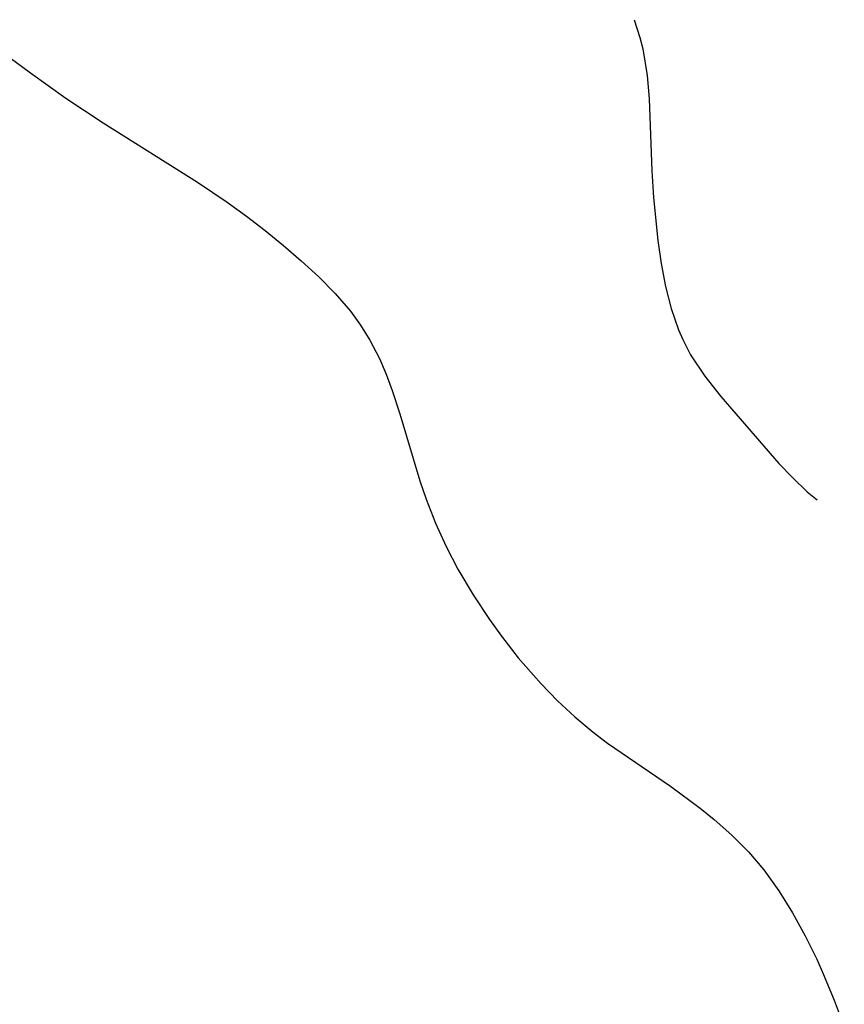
# Model space of a CAD drawing. Header units: metres. Extents: x 1073367 to 1082519, y 1569854 to 1574957.
# Tile 833 of 1056: x 1082026 to 1082080, y 1571811 to 1571875. Entities that reach past the tile are written whole.
import ezdxf

# ---------------------------------------------------------------- set-up
doc = ezdxf.new("R2010")
doc.units = ezdxf.units.M
doc.layers.add('CGG_CurvaNivelLidar_v1', color=253, linetype='Continuous', lineweight=30)

msp = doc.modelspace()

# ---------------------------------------------------------------- linework, layer by layer
at = {"layer": 'CGG_CurvaNivelLidar_v1'}
for p, q in [((1082022.38, 1571874.7194, 77), (1082026.5117, 1571871.6586, 77)), ((1082066.0221, 1571875.1394, 77.5), (1082066.3931, 1571873.9812, 77.5)), ((1082066.3931, 1571873.9812, 77.5), (1082066.5781, 1571873.2324, 77.5)), ((1082066.5781, 1571873.2324, 77.5), (1082066.8664, 1571871.493, 77.5)), ((1082026.5117, 1571871.6586, 77), (1082028.836, 1571869.9999, 77)), ((1082066.8664, 1571871.493, 77.5), (1082067.0023, 1571869.9522, 77.5)), ((1082028.836, 1571869.9999, 77), (1082031.2717, 1571868.3816, 77)), ((1082067.0023, 1571869.9522, 77.5), (1082067.1705, 1571865.2473, 77.5)), ((1082031.2717, 1571868.3816, 77), (1082037.4464, 1571864.5078, 77)), ((1082067.1705, 1571865.2473, 77.5), (1082067.2743, 1571863.5139, 77.5)), ((1082037.4464, 1571864.5078, 77), (1082039.3874, 1571863.2084, 77)), ((1082039.3874, 1571863.2084, 77), (1082040.6507, 1571862.2922, 77)), ((1082067.2743, 1571863.5139, 77.5), (1082067.5644, 1571860.7049, 77.5)), ((1082040.6507, 1571862.2922, 77), (1082041.8803, 1571861.3429, 77)), ((1082041.8803, 1571861.3429, 77), (1082043.0766, 1571860.3663, 77)), ((1082067.5644, 1571860.7049, 77.5), (1082067.7889, 1571859.1832, 77.5)), ((1082043.0766, 1571860.3663, 77), (1082044.2375, 1571859.3665, 77)), ((1082044.2375, 1571859.3665, 77), (1082045.3818, 1571858.3181, 77)), ((1082067.7889, 1571859.1832, 77.5), (1082068.0771, 1571857.6919, 77.5)), ((1082045.3818, 1571858.3181, 77), (1082046.4622, 1571857.2281, 77)), ((1082046.4622, 1571857.2281, 77), (1082047.4523, 1571856.0744, 77)), ((1082068.0771, 1571857.6919, 77.5), (1082068.4483, 1571856.2432, 77.5)), ((1082047.4523, 1571856.0744, 77), (1082048.121, 1571855.1532, 77)), ((1082068.4483, 1571856.2432, 77.5), (1082068.9264, 1571854.8519, 77.5)), ((1082048.121, 1571855.1532, 77), (1082048.7221, 1571854.1862, 77)), ((1082068.9264, 1571854.8519, 77.5), (1082069.1934, 1571854.2286, 77.5)), ((1082048.7221, 1571854.1862, 77), (1082049.3541, 1571852.9703, 77)), ((1082069.1934, 1571854.2286, 77.5), (1082069.7139, 1571853.2185, 77.5)), ((1082049.3541, 1571852.9703, 77), (1082049.7977, 1571851.9454, 77)), ((1082069.7139, 1571853.2185, 77.5), (1082070.6356, 1571851.8161, 77.5)), ((1082049.7977, 1571851.9454, 77), (1082050.1901, 1571850.8926, 77)), ((1082070.6356, 1571851.8161, 77.5), (1082071.6819, 1571850.5011, 77.5)), ((1082050.1901, 1571850.8926, 77), (1082050.687, 1571849.3499, 77)), ((1082071.6819, 1571850.5011, 77.5), (1082075.4931, 1571846.1131, 77.5)), ((1082050.687, 1571849.3499, 77), (1082051.99, 1571844.982, 77)), ((1082075.4931, 1571846.1131, 77.5), (1082076.3926, 1571845.1611, 77.5)), ((1082051.99, 1571844.982, 77), (1082052.4098, 1571843.7711, 77)), ((1082076.3926, 1571845.1611, 77.5), (1082077.3485, 1571844.2527, 77.5)), ((1082052.4098, 1571843.7711, 77), (1082053.0259, 1571842.2106, 77)), ((1082077.3485, 1571844.2527, 77.5), (1082077.9882, 1571843.7226, 77.5)), ((1082053.0259, 1571842.2106, 77), (1082053.7187, 1571840.6809, 77)), ((1082053.7187, 1571840.6809, 77), (1082054.489, 1571839.188, 77)), ((1082054.489, 1571839.188, 77), (1082055.4745, 1571837.5184, 77)), ((1082055.4745, 1571837.5184, 77), (1082056.5472, 1571835.9016, 77)), ((1082056.5472, 1571835.9016, 77), (1082057.329, 1571834.8173, 77)), ((1082057.329, 1571834.8173, 77), (1082058.4376, 1571833.3934, 77)), ((1082058.4376, 1571833.3934, 77), (1082059.9221, 1571831.6906, 77)), ((1082059.9221, 1571831.6906, 77), (1082061.0047, 1571830.5812, 77)), ((1082061.0047, 1571830.5812, 77), (1082062.138, 1571829.5279, 77)), ((1082062.138, 1571829.5279, 77), (1082063.3251, 1571828.5392, 77)), ((1082063.3251, 1571828.5392, 77), (1082064.2824, 1571827.8207, 77)), ((1082064.2824, 1571827.8207, 77), (1082068.385, 1571824.9922, 77)), ((1082068.385, 1571824.9922, 77), (1082070.3338, 1571823.5627, 77)), ((1082070.3338, 1571823.5627, 77), (1082071.2484, 1571822.8267, 77)), ((1082071.2484, 1571822.8267, 77), (1082072.4044, 1571821.796, 77)), ((1082072.4044, 1571821.796, 77), (1082073.4901, 1571820.6967, 77)), ((1082073.4901, 1571820.6967, 77), (1082074.4942, 1571819.525, 77)), ((1082074.4942, 1571819.525, 77), (1082075.4872, 1571818.1597, 77)), ((1082075.4872, 1571818.1597, 77), (1082076.3866, 1571816.7198, 77)), ((1082076.3866, 1571816.7198, 77), (1082077.2089, 1571815.2212, 77)), ((1082077.2089, 1571815.2212, 77), (1082077.9647, 1571813.6763, 77)), ((1082077.9647, 1571813.6763, 77), (1082078.3936, 1571812.7198, 77)), ((1082078.3936, 1571812.7198, 77), (1082079.1058, 1571810.9936, 77)), ((1082079.1058, 1571810.9936, 77), (1082079.7686, 1571809.2431, 77))]:
    msp.add_line(p, q, dxfattribs=at)

doc.saveas('drawing.dxf')
